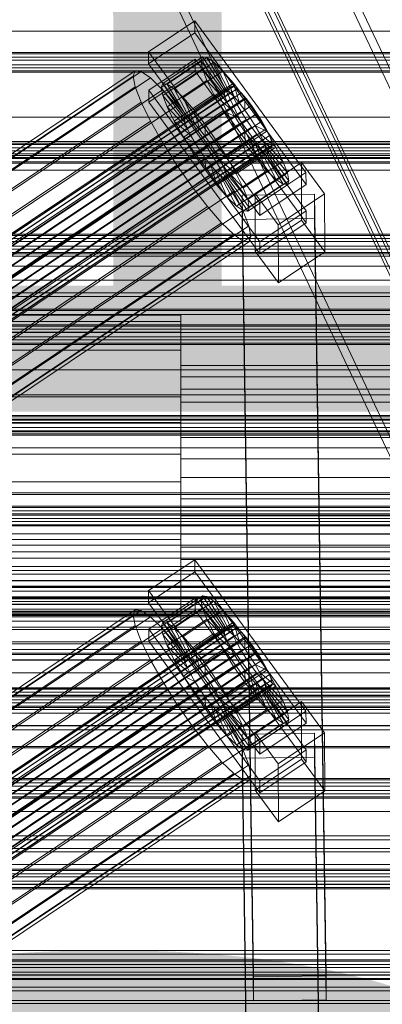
# Model space of a CAD drawing. Header units: millimetres. Extents: x -4738 to 65662, y -68080 to 6847.
# Tile 370 of 656: x 303 to 392, y -32883 to -32639. Entities that reach past the tile are written whole.
import ezdxf

# ---------------------------------------------------------------- set-up
doc = ezdxf.new("R2010")
doc.units = ezdxf.units.MM
for name, color, linetype, lineweight in [('COTAS_P', 1, 'Continuous', 0), ('frontal_C02', 7, 'Continuous', 0), ('frontal_C03', 7, 'Continuous', 0), ('frontal_C03-dry', 7, 'Continuous', 0), ('frontal_tolva', 7, 'Continuous', 0)]:
    doc.layers.add(name, color=color, linetype=linetype, lineweight=lineweight)
doc.dimstyles.new('R19_100', dxfattribs={"dimtxt": 250, "dimasz": 150, "dimexe": 150, "dimexo": 80, "dimgap": 100, "dimtad": 1, "dimtih": 1, "dimtoh": 1, "dimdsep": 46, "dimcen": 0.09, "dimadec": 0, "dimazin": 0, "dimtfac": 1, "dimtdec": 4, "dimtofl": 0, "dimtmove": 0, "dimatfit": 3, "dimfxl": 1, "dimtolj": 1, "dimtzin": 0, "dimarcsym": 0})

# ---------------------------------------------------------------- blocks, each defined once
blk = doc.blocks.new('DIM_R30_49')
at = {"layer": 'COTAS_P'}
for p, q in [((-150, -32300), (550, -32300)), ((550, -32300), (505, -32450)), ((550, -34900), (550, -32300)), ((550, -32300), (595, -32450)), ((550, -34900), (505, -34750)), ((550, -34900), (595, -34750)), ((-150, -34900), (550, -34900))]:
    blk.add_line(p, q, dxfattribs=at)
blk.add_text('2600 P', height=250, rotation=90, dxfattribs=at).set_placement((450, -33600))

msp = doc.modelspace()

# ---------------------------------------------------------------- linework, layer by layer
at = {"layer": 'frontal_C02'}
for p, q in [((299.114, -32450.056), (439.114, -32745.966)), ((439.114, -32750.735), (299.114, -32454.825)), ((420.886, -32753.824), (280.886, -32457.913)), ((420.886, -32758.593), (280.886, -32462.682)), ((299.114, -32494.763), (439.114, -32790.674)), ((439.114, -32795.443), (299.114, -32499.532)), ((420.886, -32798.531), (280.886, -32502.621)), ((420.886, -32803.3), (280.886, -32507.39)), ((334.501, -32646.938), (345.969, -32639.269)), ((345.969, -32639.269), (345.981, -32642.249)), ((345.969, -32639.269), (373.501, -32676.791)), ((345.981, -32642.249), (334.513, -32649.918)), ((373.513, -32679.772), (345.981, -32642.249)), ((334.513, -32649.918), (334.501, -32646.938)), ((362.033, -32684.46), (334.501, -32646.938)), ((338.005, -32654.816), (347.835, -32648.243)), ((347.835, -32648.243), (347.47, -32649.202)), ((348.918, -32648.361), (347.835, -32648.243)), ((347.835, -32648.243), (353.378, -32656.565)), ((334.513, -32649.918), (362.045, -32687.441)), ((334.539, -32656.475), (346.008, -32648.806)), ((337.64, -32655.776), (347.47, -32649.202)), ((339.088, -32654.934), (348.918, -32648.361)), ((340.816, -32656.122), (350.645, -32649.548)), ((346.008, -32648.806), (346.02, -32651.787)), ((346.008, -32648.806), (373.539, -32686.329)), ((347.47, -32649.202), (353.205, -32657.02)), ((347.47, -32649.202), (347.847, -32651.174)), ((350.645, -32649.548), (348.918, -32648.361)), ((348.918, -32648.361), (353.892, -32656.621)), ((352.899, -32651.724), (350.645, -32649.548)), ((350.645, -32649.548), (354.71, -32657.183)), ((146.383, -32776.219), (330.692, -32652.964)), ((146.872, -32774.936), (331.181, -32651.681)), ((148.32, -32775.094), (332.629, -32651.839)), ((331.181, -32651.681), (330.692, -32652.964)), ((330.692, -32652.964), (331.197, -32655.6)), ((332.629, -32651.839), (331.181, -32651.681)), ((334.938, -32653.427), (332.629, -32651.839)), ((346.02, -32651.787), (334.551, -32659.456)), ((338.017, -32657.748), (347.847, -32651.174)), ((343.069, -32658.298), (352.899, -32651.724)), ((373.551, -32689.309), (346.02, -32651.787)), ((347.847, -32651.174), (353.384, -32657.954)), ((347.847, -32651.174), (348.941, -32654.024)), ((355.525, -32654.741), (352.899, -32651.724)), ((352.899, -32651.724), (355.777, -32658.214)), ((141.218, -32798.445), (355.017, -32655.469)), ((141.731, -32798.501), (355.53, -32655.525)), ((146.887, -32778.855), (331.197, -32655.6)), ((150.629, -32776.681), (334.938, -32653.427)), ((331.197, -32655.6), (332.659, -32659.41)), ((337.95, -32656.336), (334.938, -32653.427)), ((337.64, -32655.776), (338.005, -32654.816)), ((343.549, -32663.139), (338.005, -32654.816)), ((338.005, -32654.816), (339.088, -32654.934)), ((344.062, -32663.195), (339.088, -32654.934)), ((339.088, -32654.934), (340.816, -32656.122)), ((339.111, -32660.597), (348.941, -32654.024)), ((345.695, -32661.314), (355.525, -32654.741)), ((348.941, -32654.024), (353.902, -32659.303)), ((348.941, -32654.024), (350.678, -32657.557)), ((355.017, -32655.469), (354.844, -32655.924)), ((355.53, -32655.525), (355.017, -32655.469)), ((358.345, -32658.392), (355.525, -32654.741)), ((355.525, -32654.741), (357.021, -32659.643)), ((356.348, -32656.088), (355.53, -32655.525)), ((141.045, -32798.899), (354.844, -32655.924)), ((141.224, -32799.833), (355.022, -32656.858)), ((142.549, -32799.063), (356.348, -32656.088)), ((143.617, -32800.094), (357.415, -32657.119)), ((153.641, -32779.59), (337.95, -32656.336)), ((334.551, -32659.456), (334.539, -32656.475)), ((362.071, -32693.998), (334.539, -32656.475)), ((343.376, -32663.593), (337.64, -32655.776)), ((338.017, -32657.748), (337.64, -32655.776)), ((341.461, -32660.368), (337.95, -32656.336)), ((343.554, -32664.527), (338.017, -32657.748)), ((339.111, -32660.597), (338.017, -32657.748)), ((344.88, -32663.757), (340.816, -32656.122)), ((340.816, -32656.122), (343.069, -32658.298)), ((340.848, -32664.131), (350.678, -32657.557)), ((353.205, -32657.02), (343.376, -32663.593)), ((353.378, -32656.565), (343.549, -32663.139)), ((353.384, -32657.954), (343.554, -32664.527)), ((353.892, -32656.621), (344.062, -32663.195)), ((354.71, -32657.183), (344.88, -32663.757)), ((350.678, -32657.557), (354.725, -32660.977)), ((350.678, -32657.557), (352.938, -32661.533)), ((353.205, -32657.02), (353.378, -32656.565)), ((353.384, -32657.954), (353.205, -32657.02)), ((353.378, -32656.565), (353.892, -32656.621)), ((353.902, -32659.303), (353.384, -32657.954)), ((353.892, -32656.621), (354.71, -32657.183)), ((354.71, -32657.183), (355.777, -32658.214)), ((354.844, -32655.924), (355.022, -32656.858)), ((355.022, -32656.858), (355.541, -32658.208)), ((357.415, -32657.119), (356.348, -32656.088)), ((358.659, -32658.547), (357.415, -32657.119)), ((141.742, -32801.183), (355.541, -32658.208)), ((142.565, -32802.857), (356.363, -32659.881)), ((144.861, -32801.523), (358.659, -32658.547)), ((359.995, -32660.277), (146.196, -32803.252)), ((148.35, -32782.664), (332.659, -32659.41)), ((157.152, -32783.623), (341.461, -32660.368)), ((332.659, -32659.41), (334.981, -32664.133)), ((334.551, -32659.456), (362.083, -32696.978)), ((345.231, -32665.249), (341.461, -32660.368)), ((345.947, -32664.788), (343.069, -32658.298)), ((343.069, -32658.298), (345.695, -32661.314)), ((353.902, -32659.303), (344.073, -32665.877)), ((355.777, -32658.214), (345.947, -32664.788)), ((357.021, -32659.643), (347.191, -32666.217)), ((358.345, -32658.392), (348.515, -32664.966)), ((354.725, -32660.977), (353.902, -32659.303)), ((355.541, -32658.208), (356.363, -32659.881)), ((355.777, -32658.214), (357.021, -32659.643)), ((356.363, -32659.881), (357.434, -32661.765)), ((357.021, -32659.643), (358.357, -32661.373)), ((358.357, -32661.373), (358.345, -32658.392)), ((361.166, -32662.429), (358.345, -32658.392)), ((359.995, -32660.277), (358.659, -32658.547)), ((361.332, -32662.189), (359.995, -32660.277)), ((143.635, -32804.74), (357.434, -32661.765)), ((147.533, -32805.165), (361.332, -32662.189)), ((344.073, -32665.877), (339.111, -32660.597)), ((340.848, -32664.131), (339.111, -32660.597)), ((343.108, -32668.107), (352.938, -32661.533)), ((354.725, -32660.977), (344.895, -32667.551)), ((347.191, -32666.217), (345.695, -32661.314)), ((345.695, -32661.314), (348.515, -32664.966)), ((355.796, -32662.86), (345.966, -32669.434)), ((348.527, -32667.946), (358.357, -32661.373)), ((351.336, -32669.003), (361.166, -32662.429)), ((352.938, -32661.533), (355.796, -32662.86)), ((352.938, -32661.533), (355.569, -32665.681)), ((355.796, -32662.86), (354.725, -32660.977)), ((357.042, -32664.825), (355.796, -32662.86)), ((357.434, -32661.765), (358.68, -32663.73)), ((358.357, -32661.373), (359.693, -32663.285)), ((361.166, -32662.429), (359.693, -32663.285)), ((363.797, -32666.577), (361.166, -32662.429)), ((362.578, -32664.154), (361.332, -32662.189)), ((144.881, -32806.705), (358.68, -32663.73)), ((148.779, -32807.129), (362.578, -32664.154)), ((150.672, -32787.387), (334.981, -32664.133)), ((345.231, -32665.249), (160.922, -32788.504)), ((334.981, -32664.133), (338.003, -32669.448)), ((344.895, -32667.551), (340.848, -32664.131)), ((343.108, -32668.107), (340.848, -32664.131)), ((343.549, -32663.139), (343.376, -32663.593)), ((343.376, -32663.593), (343.554, -32664.527)), ((344.062, -32663.195), (343.549, -32663.139)), ((343.554, -32664.527), (344.073, -32665.877)), ((344.88, -32663.757), (344.062, -32663.195)), ((345.947, -32664.788), (344.88, -32663.757)), ((349.002, -32670.646), (345.231, -32665.249)), ((347.191, -32666.217), (345.947, -32664.788)), ((357.042, -32664.825), (347.212, -32671.399)), ((348.515, -32664.966), (348.527, -32667.946)), ((348.515, -32664.966), (351.336, -32669.003)), ((359.693, -32663.285), (349.863, -32669.858)), ((360.939, -32665.25), (351.109, -32671.823)), ((355.569, -32665.681), (357.042, -32664.825)), ((358.378, -32666.738), (357.042, -32664.825)), ((358.68, -32663.73), (360.017, -32665.642)), ((359.693, -32663.285), (360.939, -32665.25)), ((363.797, -32666.577), (360.939, -32665.25)), ((360.939, -32665.25), (362.01, -32667.133)), ((363.648, -32666.037), (362.578, -32664.154)), ((146.218, -32808.617), (360.017, -32665.642)), ((147.554, -32810.347), (361.352, -32667.371)), ((149.85, -32809.013), (363.648, -32666.037)), ((150.672, -32810.686), (364.471, -32667.711)), ((344.073, -32665.877), (344.895, -32667.551)), ((344.895, -32667.551), (345.966, -32669.434)), ((345.739, -32672.254), (355.569, -32665.681)), ((348.527, -32667.946), (347.191, -32666.217)), ((358.378, -32666.738), (348.548, -32673.311)), ((362.01, -32667.133), (352.18, -32673.707)), ((353.967, -32673.151), (363.797, -32666.577)), ((355.569, -32665.681), (358.39, -32669.718)), ((358.39, -32669.718), (358.378, -32666.738)), ((359.714, -32668.467), (358.378, -32666.738)), ((360.017, -32665.642), (361.352, -32667.371)), ((361.352, -32667.371), (362.596, -32668.8)), ((366.057, -32670.553), (362.01, -32667.133)), ((362.01, -32667.133), (362.833, -32668.807)), ((364.471, -32667.711), (363.648, -32666.037)), ((366.057, -32670.553), (363.797, -32666.577)), ((364.989, -32669.061), (364.471, -32667.711)), ((148.798, -32811.776), (362.596, -32668.8)), ((149.865, -32812.806), (363.664, -32669.831)), ((151.191, -32812.036), (364.989, -32669.061)), ((151.369, -32812.97), (365.168, -32669.995)), ((153.694, -32792.703), (338.003, -32669.448)), ((338.003, -32669.448), (341.52, -32674.993)), ((345.966, -32669.434), (343.108, -32668.107)), ((345.739, -32672.254), (343.108, -32668.107)), ((345.966, -32669.434), (347.212, -32671.399)), ((349.863, -32669.858), (348.527, -32667.946)), ((348.56, -32676.292), (358.39, -32669.718)), ((349.863, -32669.858), (351.336, -32669.003)), ((351.109, -32671.823), (349.863, -32669.858)), ((359.714, -32668.467), (349.884, -32675.041)), ((360.958, -32669.896), (351.128, -32676.469)), ((351.336, -32669.003), (353.967, -32673.151)), ((362.833, -32668.807), (353.003, -32675.38)), ((363.351, -32670.157), (353.521, -32676.73)), ((358.39, -32669.718), (361.21, -32673.369)), ((361.21, -32673.369), (359.714, -32668.467)), ((360.958, -32669.896), (359.714, -32668.467)), ((363.836, -32676.386), (360.958, -32669.896)), ((362.025, -32670.927), (360.958, -32669.896)), ((362.596, -32668.8), (363.664, -32669.831)), ((367.794, -32674.086), (362.833, -32668.807)), ((362.833, -32668.807), (363.351, -32670.157)), ((368.888, -32676.936), (363.351, -32670.157)), ((363.351, -32670.157), (363.53, -32671.091)), ((363.664, -32669.831), (364.482, -32670.394)), ((365.168, -32669.995), (364.989, -32669.061)), ((364.995, -32670.449), (365.168, -32669.995)), ((150.683, -32813.369), (364.482, -32670.394)), ((151.196, -32813.425), (364.995, -32670.449)), ((164.693, -32793.901), (349.002, -32670.646)), ((347.212, -32671.399), (345.739, -32672.254)), ((348.56, -32676.292), (345.739, -32672.254)), ((347.212, -32671.399), (348.548, -32673.311)), ((352.519, -32676.191), (349.002, -32670.646)), ((352.18, -32673.707), (351.109, -32671.823)), ((351.109, -32671.823), (353.967, -32673.151)), ((362.025, -32670.927), (352.196, -32677.5)), ((362.843, -32671.489), (353.014, -32678.063)), ((363.357, -32671.545), (353.527, -32678.119)), ((363.53, -32671.091), (353.7, -32677.664)), ((356.228, -32677.127), (366.057, -32670.553)), ((366.09, -32678.562), (362.025, -32670.927)), ((362.843, -32671.489), (362.025, -32670.927)), ((367.817, -32679.749), (362.843, -32671.489)), ((363.357, -32671.545), (362.843, -32671.489)), ((363.53, -32671.091), (363.357, -32671.545)), ((368.9, -32679.867), (363.357, -32671.545)), ((369.265, -32678.908), (363.53, -32671.091)), ((364.482, -32670.394), (364.995, -32670.449)), ((367.794, -32674.086), (366.057, -32670.553)), ((157.211, -32798.248), (341.52, -32674.993)), ((341.52, -32674.993), (345.291, -32680.39)), ((348.548, -32673.311), (348.56, -32676.292)), ((348.548, -32673.311), (349.884, -32675.041)), ((349.884, -32675.041), (351.38, -32679.943)), ((349.884, -32675.041), (351.128, -32676.469)), ((351.38, -32679.943), (361.21, -32673.369)), ((353.003, -32675.38), (352.18, -32673.707)), ((352.18, -32673.707), (356.228, -32677.127)), ((353.967, -32673.151), (356.228, -32677.127)), ((357.964, -32680.66), (367.794, -32674.086)), ((360.882, -32682.003), (372.35, -32674.334)), ((361.21, -32673.369), (363.836, -32676.386)), ((368.888, -32676.936), (367.794, -32674.086)), ((372.35, -32674.334), (372.408, -32688.64)), ((372.35, -32674.334), (378.086, -32682.151)), ((168.21, -32799.446), (352.519, -32676.191)), ((351.38, -32679.943), (348.56, -32676.292)), ((351.128, -32676.469), (354.006, -32682.959)), ((351.128, -32676.469), (352.196, -32677.5)), ((352.196, -32677.5), (356.26, -32685.135)), ((352.196, -32677.5), (353.014, -32678.063)), ((355.541, -32681.507), (352.519, -32676.191)), ((353.521, -32676.73), (353.003, -32675.38)), ((353.003, -32675.38), (357.964, -32680.66)), ((353.7, -32677.664), (353.521, -32676.73)), ((353.521, -32676.73), (359.058, -32683.509)), ((354.006, -32682.959), (363.836, -32676.386)), ((356.228, -32677.127), (357.964, -32680.66)), ((359.058, -32683.509), (368.888, -32676.936)), ((373.501, -32676.791), (362.033, -32684.46)), ((363.836, -32676.386), (366.09, -32678.562)), ((369.265, -32678.908), (368.888, -32676.936)), ((373.513, -32679.772), (373.501, -32676.791)), ((354.006, -32682.959), (351.38, -32679.943)), ((353.014, -32678.063), (357.987, -32686.323)), ((353.014, -32678.063), (353.527, -32678.119)), ((353.527, -32678.119), (353.7, -32677.664)), ((353.527, -32678.119), (359.07, -32686.441)), ((353.7, -32677.664), (359.436, -32685.481)), ((356.26, -32685.135), (366.09, -32678.562)), ((357.987, -32686.323), (367.817, -32679.749)), ((359.07, -32686.441), (368.9, -32679.867)), ((359.436, -32685.481), (369.265, -32678.908)), ((362.045, -32687.441), (373.513, -32679.772)), ((366.09, -32678.562), (367.817, -32679.749)), ((367.817, -32679.749), (368.9, -32679.867)), ((368.9, -32679.867), (369.265, -32678.908)), ((160.982, -32803.645), (345.291, -32680.39)), ((171.232, -32804.761), (355.541, -32681.507)), ((345.291, -32680.39), (349.061, -32685.271)), ((357.863, -32686.23), (355.541, -32681.507)), ((357.646, -32682.462), (375.644, -32682.219)), ((357.964, -32680.66), (359.058, -32683.509)), ((360.939, -32696.309), (360.882, -32682.003)), ((366.618, -32689.82), (360.882, -32682.003)), ((378.086, -32682.151), (366.618, -32689.82)), ((375.644, -32682.219), (375.644, -32688.18)), ((375.644, -32682.219), (378.512, -32875.624)), ((378.143, -32696.457), (378.086, -32682.151)), ((356.26, -32685.135), (354.006, -32682.959)), ((357.646, -32688.424), (357.646, -32682.462)), ((360.514, -32875.867), (357.646, -32682.462)), ((359.058, -32683.509), (359.436, -32685.481)), ((362.033, -32684.46), (362.045, -32687.441)), ((164.752, -32808.526), (349.061, -32685.271)), ((173.554, -32809.485), (357.863, -32686.23)), ((349.061, -32685.271), (352.572, -32689.304)), ((357.987, -32686.323), (356.26, -32685.135)), ((359.326, -32690.039), (357.863, -32686.23)), ((359.07, -32686.441), (357.987, -32686.323)), ((359.436, -32685.481), (359.07, -32686.441)), ((373.539, -32686.329), (362.071, -32693.998)), ((373.551, -32689.309), (373.539, -32686.329)), ((168.263, -32812.558), (352.572, -32689.304)), ((352.572, -32689.304), (355.584, -32692.213)), ((375.644, -32688.18), (357.646, -32688.424)), ((360.514, -32881.829), (357.646, -32688.424)), ((372.408, -32688.64), (360.939, -32696.309)), ((362.083, -32696.978), (373.551, -32689.309)), ((378.143, -32696.457), (372.408, -32688.64)), ((378.512, -32881.585), (375.644, -32688.18)), ((175.016, -32813.294), (359.326, -32690.039)), ((359.83, -32692.675), (359.326, -32690.039)), ((366.618, -32689.82), (366.675, -32704.126)), ((171.275, -32815.468), (355.584, -32692.213)), ((173.584, -32817.055), (357.893, -32693.801)), ((175.032, -32817.213), (359.341, -32693.958)), ((175.521, -32815.93), (359.83, -32692.675)), ((355.584, -32692.213), (357.893, -32693.801)), ((357.893, -32693.801), (359.341, -32693.958)), ((359.341, -32693.958), (359.83, -32692.675)), ((362.071, -32693.998), (362.083, -32696.978)), ((360.939, -32696.309), (366.675, -32704.126)), ((366.675, -32704.126), (378.143, -32696.457)), ((342.5, -32712.154), (-342.5, -32712.154)), ((342.5, -32713.727), (-342.5, -32713.727)), ((342.5, -32713.727), (342.5, -32712.154)), ((342.5, -32712.154), (342.5, -32716.343)), ((342.5, -32720.822), (342.5, -32713.727)), ((342.5, -32716.343), (-342.5, -32716.343)), ((342.5, -32716.343), (342.5, -32725.655)), ((342.5, -32720.822), (-342.5, -32720.822)), ((342.5, -32732.36), (342.5, -32720.822)), ((342.5, -32725.655), (-342.5, -32725.655)), ((342.5, -32727.414), (342.5, -32724.603)), ((342.5, -32724.603), (342.5, -32725.659)), ((450.5, -32724.603), (342.5, -32724.603)), ((342.5, -32725.655), (342.5, -32738.674)), ((342.5, -32725.659), (342.5, -32730.42)), ((450.5, -32725.659), (342.5, -32725.659)), ((342.5, -32733.663), (342.5, -32727.414)), ((450.5, -32727.414), (342.5, -32727.414)), ((342.5, -32730.42), (342.5, -32738.163)), ((450.5, -32730.42), (342.5, -32730.42)), ((342.5, -32732.36), (-342.5, -32732.36)), ((342.5, -32746.583), (342.5, -32732.36)), ((342.5, -32742.4), (342.5, -32733.663)), ((450.5, -32733.663), (342.5, -32733.663)), ((342.5, -32738.163), (342.5, -32747.707)), ((450.5, -32738.163), (342.5, -32738.163)), ((-342.5, -32738.674), (342.5, -32738.674)), ((342.5, -32738.674), (342.5, -32753.417)), ((342.5, -32752.293), (342.5, -32742.4)), ((342.5, -32742.4), (450.5, -32742.4)), ((342.5, -32746.583), (-342.5, -32746.583)), ((342.5, -32761.326), (342.5, -32746.583)), ((342.5, -32747.707), (342.5, -32757.6)), ((450.5, -32747.707), (342.5, -32747.707)), ((342.5, -32761.837), (342.5, -32752.293)), ((450.5, -32752.293), (342.5, -32752.293)), ((342.5, -32753.417), (-342.5, -32753.417)), ((342.5, -32753.417), (342.5, -32767.64)), ((342.5, -32757.6), (342.5, -32766.337)), ((450.5, -32757.6), (342.5, -32757.6)), ((342.5, -32761.326), (-342.5, -32761.326)), ((342.5, -32774.345), (342.5, -32761.326)), ((342.5, -32769.58), (342.5, -32761.837)), ((450.5, -32761.837), (342.5, -32761.837)), ((342.5, -32767.64), (-342.5, -32767.64)), ((342.5, -32766.337), (342.5, -32772.586)), ((450.5, -32766.337), (342.5, -32766.337)), ((342.5, -32767.64), (342.5, -32779.178)), ((342.5, -32774.341), (342.5, -32769.58)), ((450.5, -32769.58), (342.5, -32769.58)), ((342.5, -32772.586), (342.5, -32775.397)), ((450.5, -32772.586), (342.5, -32772.586)), ((342.5, -32774.345), (-342.5, -32774.345)), ((334.501, -32780.328), (345.969, -32772.659)), ((342.5, -32775.397), (342.5, -32774.341)), ((450.5, -32774.341), (342.5, -32774.341)), ((342.5, -32783.657), (342.5, -32774.345)), ((345.969, -32772.659), (345.981, -32775.64)), ((345.969, -32772.659), (373.501, -32810.181)), ((345.981, -32775.64), (334.513, -32783.309)), ((450.5, -32775.397), (342.5, -32775.397)), ((373.513, -32813.162), (345.981, -32775.64)), ((342.5, -32779.178), (-342.5, -32779.178)), ((342.5, -32779.178), (342.5, -32786.273)), ((334.513, -32783.309), (334.501, -32780.328)), ((362.033, -32817.851), (334.501, -32780.328)), ((334.539, -32789.866), (346.008, -32782.197)), ((338.005, -32788.207), (347.835, -32781.633)), ((339.088, -32788.325), (348.918, -32781.751)), ((346.008, -32782.197), (346.02, -32785.177)), ((346.008, -32782.197), (373.539, -32819.719)), ((347.835, -32781.633), (347.47, -32782.593)), ((348.918, -32781.751), (347.835, -32781.633)), ((347.835, -32781.633), (353.378, -32789.955)), ((350.645, -32782.939), (348.918, -32781.751)), ((348.918, -32781.751), (353.892, -32790.011)), ((342.5, -32783.657), (-342.5, -32783.657)), ((334.513, -32783.309), (362.045, -32820.831)), ((337.64, -32789.166), (347.47, -32782.593)), ((338.017, -32791.138), (347.847, -32784.565)), ((340.816, -32789.512), (350.645, -32782.939)), ((342.5, -32787.846), (342.5, -32783.657)), ((347.47, -32782.593), (353.205, -32790.41)), ((347.47, -32782.593), (347.847, -32784.565)), ((347.847, -32784.565), (353.384, -32791.344)), ((347.847, -32784.565), (348.941, -32787.414)), ((352.899, -32785.115), (350.645, -32782.939)), ((350.645, -32782.939), (354.71, -32790.574)), ((342.5, -32786.273), (-342.5, -32786.273)), ((146.383, -32909.609), (330.692, -32786.355)), ((146.872, -32908.326), (331.181, -32785.072)), ((148.32, -32908.484), (332.629, -32785.229)), ((150.629, -32910.072), (334.938, -32786.817)), ((331.181, -32785.072), (330.692, -32786.355)), ((330.692, -32786.355), (331.197, -32788.99)), ((332.629, -32785.229), (331.181, -32785.072)), ((334.938, -32786.817), (332.629, -32785.229)), ((346.02, -32785.177), (334.551, -32792.846)), ((337.95, -32789.726), (334.938, -32786.817)), ((342.5, -32786.273), (342.5, -32787.846)), ((343.069, -32791.688), (352.899, -32785.115)), ((373.551, -32822.7), (346.02, -32785.177)), ((355.525, -32788.131), (352.899, -32785.115)), ((352.899, -32785.115), (355.777, -32791.605)), ((342.5, -32787.846), (-342.5, -32787.846)), ((141.045, -32932.29), (354.844, -32789.314)), ((141.218, -32931.835), (355.017, -32788.86)), ((141.731, -32931.891), (355.53, -32788.916)), ((142.549, -32932.453), (356.348, -32789.478)), ((146.887, -32912.245), (331.197, -32788.99)), ((331.197, -32788.99), (332.659, -32792.8)), ((337.64, -32789.166), (338.005, -32788.207)), ((343.376, -32796.984), (337.64, -32789.166)), ((338.017, -32791.138), (337.64, -32789.166)), ((343.549, -32796.529), (338.005, -32788.207)), ((338.005, -32788.207), (339.088, -32788.325)), ((344.062, -32796.585), (339.088, -32788.325)), ((339.088, -32788.325), (340.816, -32789.512)), ((339.111, -32793.988), (348.941, -32787.414)), ((344.88, -32797.147), (340.816, -32789.512)), ((340.816, -32789.512), (343.069, -32791.688)), ((345.695, -32794.705), (355.525, -32788.131)), ((348.941, -32787.414), (353.902, -32792.694)), ((348.941, -32787.414), (350.678, -32790.947)), ((355.017, -32788.86), (354.844, -32789.314)), ((354.844, -32789.314), (355.022, -32790.248)), ((355.53, -32788.916), (355.017, -32788.86)), ((358.345, -32791.782), (355.525, -32788.131)), ((355.525, -32788.131), (357.021, -32793.033)), ((356.348, -32789.478), (355.53, -32788.916)), ((357.415, -32790.509), (356.348, -32789.478)), ((141.224, -32933.224), (355.022, -32790.248)), ((141.742, -32934.573), (355.541, -32791.598)), ((143.617, -32933.484), (357.415, -32790.509)), ((144.861, -32934.913), (358.659, -32791.938)), ((153.641, -32912.981), (337.95, -32789.726)), ((334.551, -32792.846), (334.539, -32789.866)), ((362.071, -32827.388), (334.539, -32789.866)), ((341.461, -32793.759), (337.95, -32789.726)), ((343.554, -32797.918), (338.017, -32791.138)), ((339.111, -32793.988), (338.017, -32791.138)), ((340.848, -32797.521), (350.678, -32790.947)), ((345.947, -32798.178), (343.069, -32791.688)), ((343.069, -32791.688), (345.695, -32794.705)), ((353.205, -32790.41), (343.376, -32796.984)), ((353.378, -32789.955), (343.549, -32796.529)), ((353.384, -32791.344), (343.554, -32797.918)), ((353.892, -32790.011), (344.062, -32796.585)), ((354.71, -32790.574), (344.88, -32797.147)), ((355.777, -32791.605), (345.947, -32798.178)), ((358.345, -32791.782), (348.515, -32798.356)), ((350.678, -32790.947), (354.725, -32794.367)), ((350.678, -32790.947), (352.938, -32794.923)), ((353.205, -32790.41), (353.378, -32789.955)), ((353.384, -32791.344), (353.205, -32790.41)), ((353.378, -32789.955), (353.892, -32790.011)), ((353.902, -32792.694), (353.384, -32791.344)), ((353.892, -32790.011), (354.71, -32790.574)), ((354.71, -32790.574), (355.777, -32791.605)), ((355.022, -32790.248), (355.541, -32791.598)), ((355.541, -32791.598), (356.363, -32793.272)), ((355.777, -32791.605), (357.021, -32793.033)), ((358.659, -32791.938), (357.415, -32790.509)), ((358.357, -32794.763), (358.345, -32791.782)), ((361.166, -32795.82), (358.345, -32791.782)), ((359.995, -32793.667), (358.659, -32791.938)), ((142.565, -32936.247), (356.363, -32793.272)), ((359.995, -32793.667), (146.196, -32936.643)), ((148.35, -32916.055), (332.659, -32792.8)), ((157.152, -32917.013), (341.461, -32793.759)), ((332.659, -32792.8), (334.981, -32797.523)), ((334.551, -32792.846), (362.083, -32830.369)), ((344.073, -32799.267), (339.111, -32793.988)), ((340.848, -32797.521), (339.111, -32793.988)), ((345.231, -32798.64), (341.461, -32793.759)), ((353.902, -32792.694), (344.073, -32799.267)), ((354.725, -32794.367), (344.895, -32800.941)), ((357.021, -32793.033), (347.191, -32799.607)), ((354.725, -32794.367), (353.902, -32792.694)), ((355.796, -32796.251), (354.725, -32794.367)), ((356.363, -32793.272), (357.434, -32795.155)), ((357.021, -32793.033), (358.357, -32794.763)), ((361.332, -32795.58), (359.995, -32793.667)), ((143.635, -32938.13), (357.434, -32795.155)), ((147.533, -32938.555), (361.332, -32795.58)), ((343.108, -32801.497), (352.938, -32794.923)), ((343.549, -32796.529), (343.376, -32796.984)), ((344.062, -32796.585), (343.549, -32796.529)), ((344.88, -32797.147), (344.062, -32796.585)), ((347.191, -32799.607), (345.695, -32794.705)), ((345.695, -32794.705), (348.515, -32798.356)), ((355.796, -32796.251), (345.966, -32802.824)), ((348.527, -32801.337), (358.357, -32794.763)), ((359.693, -32796.675), (349.863, -32803.249)), ((351.336, -32802.393), (361.166, -32795.82)), ((352.938, -32794.923), (355.796, -32796.251)), ((352.938, -32794.923), (355.569, -32799.071)), ((357.042, -32798.216), (355.796, -32796.251)), ((357.434, -32795.155), (358.68, -32797.12)), ((358.357, -32794.763), (359.693, -32796.675)), ((361.166, -32795.82), (359.693, -32796.675)), ((359.693, -32796.675), (360.939, -32798.64)), ((363.797, -32799.967), (361.166, -32795.82)), ((362.578, -32797.544), (361.332, -32795.58)), ((144.881, -32940.095), (358.68, -32797.12)), ((146.218, -32942.008), (360.017, -32799.032)), ((148.779, -32940.52), (362.578, -32797.544)), ((150.672, -32920.778), (334.981, -32797.523)), ((345.231, -32798.64), (160.922, -32921.894)), ((334.981, -32797.523), (338.003, -32802.839)), ((344.895, -32800.941), (340.848, -32797.521)), ((343.108, -32801.497), (340.848, -32797.521)), ((343.376, -32796.984), (343.554, -32797.918)), ((343.554, -32797.918), (344.073, -32799.267)), ((344.073, -32799.267), (344.895, -32800.941)), ((345.947, -32798.178), (344.88, -32797.147)), ((349.002, -32804.037), (345.231, -32798.64)), ((345.739, -32805.645), (355.569, -32799.071)), ((347.191, -32799.607), (345.947, -32798.178)), ((357.042, -32798.216), (347.212, -32804.789)), ((348.515, -32798.356), (348.527, -32801.337)), ((348.515, -32798.356), (351.336, -32802.393)), ((360.939, -32798.64), (351.109, -32805.214)), ((355.569, -32799.071), (357.042, -32798.216)), ((355.569, -32799.071), (358.39, -32803.108)), ((358.378, -32800.128), (357.042, -32798.216)), ((358.68, -32797.12), (360.017, -32799.032)), ((360.017, -32799.032), (361.352, -32800.762)), ((363.797, -32799.967), (360.939, -32798.64)), ((360.939, -32798.64), (362.01, -32800.523)), ((363.648, -32799.428), (362.578, -32797.544)), ((147.554, -32943.737), (361.352, -32800.762)), ((149.85, -32942.403), (363.648, -32799.428)), ((150.672, -32944.077), (364.471, -32801.101)), ((345.966, -32802.824), (343.108, -32801.497)), ((345.739, -32805.645), (343.108, -32801.497)), ((344.895, -32800.941), (345.966, -32802.824)), ((348.527, -32801.337), (347.191, -32799.607)), ((349.863, -32803.249), (348.527, -32801.337)), ((358.378, -32800.128), (348.548, -32806.701)), ((362.01, -32800.523), (352.18, -32807.097)), ((353.967, -32806.541), (363.797, -32799.967)), ((358.39, -32803.108), (358.378, -32800.128)), ((359.714, -32801.857), (358.378, -32800.128)), ((361.352, -32800.762), (362.596, -32802.191)), ((366.057, -32803.943), (362.01, -32800.523)), ((362.01, -32800.523), (362.833, -32802.197)), ((364.471, -32801.101), (363.648, -32799.428)), ((366.057, -32803.943), (363.797, -32799.967)), ((364.989, -32802.451), (364.471, -32801.101)), ((148.798, -32945.166), (362.596, -32802.191)), ((149.865, -32946.197), (363.664, -32803.221)), ((150.683, -32946.759), (364.482, -32803.784)), ((151.191, -32945.427), (364.989, -32802.451)), ((151.196, -32946.815), (364.995, -32803.84)), ((151.369, -32946.361), (365.168, -32803.385)), ((153.694, -32926.093), (338.003, -32802.839)), ((164.693, -32927.291), (349.002, -32804.037)), ((338.003, -32802.839), (341.52, -32808.384)), ((345.966, -32802.824), (347.212, -32804.789)), ((348.56, -32809.682), (358.39, -32803.108)), ((352.519, -32809.582), (349.002, -32804.037)), ((349.863, -32803.249), (351.336, -32802.393)), ((351.109, -32805.214), (349.863, -32803.249)), ((359.714, -32801.857), (349.884, -32808.431)), ((360.958, -32803.286), (351.128, -32809.86)), ((351.336, -32802.393), (353.967, -32806.541)), ((362.833, -32802.197), (353.003, -32808.771)), ((363.351, -32803.547), (353.521, -32810.12)), ((356.228, -32810.517), (366.057, -32803.943)), ((358.39, -32803.108), (361.21, -32806.76)), ((361.21, -32806.76), (359.714, -32801.857)), ((360.958, -32803.286), (359.714, -32801.857)), ((363.836, -32809.776), (360.958, -32803.286)), ((362.025, -32804.317), (360.958, -32803.286)), ((362.596, -32802.191), (363.664, -32803.221)), ((367.794, -32807.477), (362.833, -32802.197)), ((362.833, -32802.197), (363.351, -32803.547)), ((368.888, -32810.326), (363.351, -32803.547)), ((363.351, -32803.547), (363.53, -32804.481)), ((363.664, -32803.221), (364.482, -32803.784)), ((364.482, -32803.784), (364.995, -32803.84)), ((365.168, -32803.385), (364.989, -32802.451)), ((364.995, -32803.84), (365.168, -32803.385)), ((367.794, -32807.477), (366.057, -32803.943)), ((347.212, -32804.789), (345.739, -32805.645)), ((348.56, -32809.682), (345.739, -32805.645)), ((347.212, -32804.789), (348.548, -32806.701)), ((348.548, -32806.701), (348.56, -32809.682)), ((348.548, -32806.701), (349.884, -32808.431)), ((352.18, -32807.097), (351.109, -32805.214)), ((351.109, -32805.214), (353.967, -32806.541)), ((362.025, -32804.317), (352.196, -32810.891)), ((362.843, -32804.88), (353.014, -32811.453)), ((363.357, -32804.935), (353.527, -32811.509)), ((363.53, -32804.481), (353.7, -32811.054)), ((353.967, -32806.541), (356.228, -32810.517)), ((366.09, -32811.952), (362.025, -32804.317)), ((362.843, -32804.88), (362.025, -32804.317)), ((367.817, -32813.14), (362.843, -32804.88)), ((363.357, -32804.935), (362.843, -32804.88)), ((363.53, -32804.481), (363.357, -32804.935)), ((368.9, -32813.258), (363.357, -32804.935)), ((369.265, -32812.298), (363.53, -32804.481)), ((157.211, -32931.638), (341.52, -32808.384)), ((341.52, -32808.384), (345.291, -32813.781)), ((349.884, -32808.431), (351.38, -32813.333)), ((349.884, -32808.431), (351.128, -32809.86)), ((351.38, -32813.333), (361.21, -32806.76)), ((353.003, -32808.771), (352.18, -32807.097)), ((352.18, -32807.097), (356.228, -32810.517)), ((353.521, -32810.12), (353.003, -32808.771)), ((353.003, -32808.771), (357.964, -32814.05)), ((357.964, -32814.05), (367.794, -32807.477)), ((360.882, -32815.393), (372.35, -32807.724)), ((361.21, -32806.76), (363.836, -32809.776)), ((368.888, -32810.326), (367.794, -32807.477)), ((372.35, -32807.724), (372.408, -32822.03)), ((372.35, -32807.724), (378.086, -32815.541)), ((168.21, -32932.836), (352.519, -32809.582)), ((351.38, -32813.333), (348.56, -32809.682)), ((351.128, -32809.86), (354.006, -32816.35)), ((351.128, -32809.86), (352.196, -32810.891)), ((352.196, -32810.891), (356.26, -32818.526)), ((352.196, -32810.891), (353.014, -32811.453)), ((355.541, -32814.897), (352.519, -32809.582)), ((353.014, -32811.453), (357.987, -32819.713)), ((353.014, -32811.453), (353.527, -32811.509)), ((353.7, -32811.054), (353.521, -32810.12)), ((353.521, -32810.12), (359.058, -32816.9)), ((353.527, -32811.509), (353.7, -32811.054)), ((353.527, -32811.509), (359.07, -32819.831)), ((353.7, -32811.054), (359.436, -32818.872)), ((354.006, -32816.35), (363.836, -32809.776)), ((356.228, -32810.517), (357.964, -32814.05)), ((359.058, -32816.9), (368.888, -32810.326)), ((373.501, -32810.181), (362.033, -32817.851)), ((363.836, -32809.776), (366.09, -32811.952)), ((369.265, -32812.298), (368.888, -32810.326)), ((373.513, -32813.162), (373.501, -32810.181)), ((160.982, -32937.035), (345.291, -32813.781)), ((345.291, -32813.781), (349.061, -32818.662)), ((354.006, -32816.35), (351.38, -32813.333)), ((356.26, -32818.526), (366.09, -32811.952)), ((357.987, -32819.713), (367.817, -32813.14)), ((359.07, -32819.831), (368.9, -32813.258)), ((359.436, -32818.872), (369.265, -32812.298)), ((362.045, -32820.831), (373.513, -32813.162)), ((366.09, -32811.952), (367.817, -32813.14)), ((367.817, -32813.14), (368.9, -32813.258)), ((368.9, -32813.258), (369.265, -32812.298)), ((171.232, -32938.152), (355.541, -32814.897)), ((356.26, -32818.526), (354.006, -32816.35)), ((357.863, -32819.62), (355.541, -32814.897)), ((357.646, -32815.853), (375.644, -32815.609)), ((357.646, -32821.814), (357.646, -32815.853)), ((360.514, -33009.258), (357.646, -32815.853)), ((357.964, -32814.05), (359.058, -32816.9)), ((360.939, -32829.7), (360.882, -32815.393)), ((366.618, -32823.21), (360.882, -32815.393)), ((378.086, -32815.541), (366.618, -32823.21)), ((375.644, -32815.609), (375.644, -32821.571)), ((375.644, -32815.609), (378.512, -33009.014)), ((378.143, -32829.848), (378.086, -32815.541)), ((164.752, -32941.916), (349.061, -32818.662)), ((349.061, -32818.662), (352.572, -32822.694)), ((357.987, -32819.713), (356.26, -32818.526)), ((359.058, -32816.9), (359.436, -32818.872)), ((359.436, -32818.872), (359.07, -32819.831)), ((362.033, -32817.851), (362.045, -32820.831)), ((173.554, -32942.875), (357.863, -32819.62)), ((359.326, -32823.43), (357.863, -32819.62)), ((359.07, -32819.831), (357.987, -32819.713)), ((373.539, -32819.719), (362.071, -32827.388)), ((373.551, -32822.7), (373.539, -32819.719)), ((168.263, -32945.949), (352.572, -32822.694)), ((175.016, -32946.684), (359.326, -32823.43)), ((352.572, -32822.694), (355.584, -32825.603)), ((375.644, -32821.571), (357.646, -32821.814)), ((360.514, -33015.219), (357.646, -32821.814)), ((359.83, -32826.066), (359.326, -32823.43)), ((372.408, -32822.03), (360.939, -32829.7)), ((362.083, -32830.369), (373.551, -32822.7)), ((366.618, -32823.21), (366.675, -32837.517)), ((378.143, -32829.848), (372.408, -32822.03)), ((378.512, -33014.976), (375.644, -32821.571)), ((171.275, -32948.858), (355.584, -32825.603)), ((175.521, -32949.32), (359.83, -32826.066)), ((355.584, -32825.603), (357.893, -32827.191)), ((359.341, -32827.349), (359.83, -32826.066)), ((173.584, -32950.445), (357.893, -32827.191)), ((175.032, -32950.603), (359.341, -32827.349)), ((357.893, -32827.191), (359.341, -32827.349)), ((362.071, -32827.388), (362.083, -32830.369)), ((360.939, -32829.7), (366.675, -32837.517)), ((366.675, -32837.517), (378.143, -32829.848)), ((-425, -32870.271), (425, -32870.271)), ((378.512, -32875.624), (360.514, -32875.867)), ((360.514, -32875.867), (360.514, -32881.829)), ((378.512, -32881.585), (378.512, -32875.624)), ((425, -32881.725), (-425, -32881.725)), ((360.514, -32881.829), (378.512, -32881.585))]:
    msp.add_line(p, q, dxfattribs=at)
at = {"layer": 'frontal_C03'}
for p, q in [((1250, -32647.152), (-1250, -32647.152)), ((1250, -32647.469), (-1250, -32647.469)), ((1250, -32648.263), (-1250, -32648.263)), ((-1250, -32649.027), (1250, -32649.027)), ((1250, -32650.15), (-1250, -32650.15)), ((1250, -32650.914), (-1250, -32650.914)), ((1250, -32651.708), (-1250, -32651.708)), ((1250, -32652.024), (-1250, -32652.024)), ((1250, -32669.61), (-1250, -32669.61)), ((1250, -32669.926), (-1250, -32669.926)), ((1250, -32670.72), (-1250, -32670.72)), ((-1250, -32671.484), (1250, -32671.484)), ((1250, -32672.607), (-1250, -32672.607)), ((1250, -32673.371), (-1250, -32673.371)), ((1250, -32674.165), (-1250, -32674.165)), ((1250, -32674.482), (-1250, -32674.482)), ((1250, -32692.067), (-1250, -32692.067)), ((1250, -32692.384), (-1250, -32692.384)), ((1250, -32693.178), (-1250, -32693.178)), ((-1250, -32693.942), (1250, -32693.942)), ((1250, -32695.065), (-1250, -32695.065)), ((1250, -32695.829), (-1250, -32695.829)), ((1250, -32696.623), (-1250, -32696.623)), ((1250, -32696.94), (-1250, -32696.94)), ((1250, -32714.525), (-1250, -32714.525)), ((1250, -32714.842), (-1250, -32714.842)), ((1250, -32715.636), (-1250, -32715.636)), ((-1250, -32716.4), (1250, -32716.4)), ((1250, -32717.523), (-1250, -32717.523)), ((1250, -32718.287), (-1250, -32718.287)), ((1250, -32719.081), (-1250, -32719.081)), ((1250, -32719.397), (-1250, -32719.397)), ((1250, -32736.983), (-1250, -32736.983)), ((1250, -32737.299), (-1250, -32737.299)), ((1250, -32738.093), (-1250, -32738.093)), ((-1250, -32738.857), (1250, -32738.857)), ((1250, -32739.98), (-1250, -32739.98)), ((1250, -32740.744), (-1250, -32740.744)), ((1250, -32741.538), (-1250, -32741.538)), ((1250, -32741.855), (-1250, -32741.855)), ((1250, -32756.118), (-1250, -32756.118)), ((1250, -32756.494), (-1250, -32756.494)), ((1250, -32759.44), (-1250, -32759.44)), ((1250, -32759.757), (-1250, -32759.757)), ((1250, -32760.551), (-1250, -32760.551)), ((-1250, -32761.315), (1250, -32761.315)), ((1250, -32761.618), (-1250, -32761.618)), ((1250, -32762.438), (-1250, -32762.438)), ((1250, -32763.202), (-1250, -32763.202)), ((1250, -32763.996), (-1250, -32763.996)), ((1250, -32764.313), (-1250, -32764.313)), ((1250, -32769.104), (-1250, -32769.104)), ((1250, -32770.709), (-1250, -32770.709)), ((1496, -32777.815), (-1496, -32777.815)), ((1496, -32777.932), (-1496, -32777.932)), ((1496, -32779.198), (-1496, -32779.198)), ((1496, -32779.534), (-1496, -32779.534)), ((1496, -32781.873), (-1496, -32781.873)), ((-1250, -32780.49), (1250, -32780.49)), ((1250, -32781.898), (-1250, -32781.898)), ((1250, -32782.214), (-1250, -32782.214)), ((1496, -32782.374), (-1496, -32782.374)), ((1250, -32782.383), (-1250, -32782.383)), ((1250, -32783.008), (-1250, -32783.008)), ((-1250, -32783.773), (1250, -32783.773)), ((-1496, -32785.431), (1496, -32785.431)), ((1496, -32786.023), (-1496, -32786.023)), ((1250, -32784.895), (-1250, -32784.895)), ((1250, -32785.66), (-1250, -32785.66)), ((1250, -32786.454), (-1250, -32786.454)), ((1250, -32786.77), (-1250, -32786.77)), ((1496, -32789.331), (-1496, -32789.331)), ((1496, -32789.923), (-1496, -32789.923)), ((1496, -32792.979), (-1496, -32792.979)), ((1496, -32793.481), (-1496, -32793.481)), ((1250, -32792.971), (-1250, -32792.971)), ((1496, -32795.82), (-1496, -32795.82)), ((1496, -32796.155), (-1496, -32796.155)), ((1250, -32794.863), (-1250, -32794.863)), ((1496, -32797.421), (-1496, -32797.421)), ((1496, -32797.539), (-1496, -32797.539)), ((1250, -32804.355), (-1250, -32804.355)), ((1250, -32804.645), (-1250, -32804.645)), ((1250, -32804.672), (-1250, -32804.672)), ((1250, -32805.466), (-1250, -32805.466)), ((-1250, -32806.23), (1250, -32806.23)), ((1250, -32806.249), (-1250, -32806.249)), ((1250, -32807.353), (-1250, -32807.353)), ((1250, -32808.117), (-1250, -32808.117)), ((1250, -32808.911), (-1250, -32808.911)), ((1250, -32809.228), (-1250, -32809.228)), ((1250, -32813.736), (-1250, -32813.736)), ((1250, -32814.808), (-1250, -32814.808)), ((1250, -32818.86), (-1250, -32818.86)), ((1250, -32819.236), (-1250, -32819.236)), ((1250, -32826.813), (-1250, -32826.813)), ((1250, -32827.13), (-1250, -32827.13)), ((1250, -32827.924), (-1250, -32827.924)), ((-1250, -32828.688), (1250, -32828.688)), ((1250, -32829.811), (-1250, -32829.811)), ((1250, -32830.575), (-1250, -32830.575)), ((1250, -32831.369), (-1250, -32831.369)), ((1250, -32831.685), (-1250, -32831.685)), ((1250, -32849.271), (-1250, -32849.271)), ((1250, -32849.587), (-1250, -32849.587)), ((1250, -32850.381), (-1250, -32850.381)), ((-1250, -32851.145), (1250, -32851.145)), ((1250, -32852.268), (-1250, -32852.268)), ((1250, -32853.033), (-1250, -32853.033)), ((1250, -32853.827), (-1250, -32853.827)), ((1250, -32854.143), (-1250, -32854.143)), ((1250, -32871.728), (-1250, -32871.728)), ((1250, -32872.045), (-1250, -32872.045)), ((1250, -32872.839), (-1250, -32872.839)), ((-1250, -32873.603), (1250, -32873.603)), ((1250, -32874.726), (-1250, -32874.726)), ((1250, -32875.49), (-1250, -32875.49)), ((1250, -32876.284), (-1250, -32876.284)), ((1250, -32876.601), (-1250, -32876.601))]:
    msp.add_line(p, q, dxfattribs=at)
at = {"layer": 'frontal_C03-dry'}
for p, q in [((-1290, -32641.875), (1290, -32641.875)), ((-1250, -32663.125), (1250, -32663.125)), ((1250, -32669.125), (-1250, -32669.125)), ((1290, -32672.25), (-1290, -32672.25)), ((1250, -32673.125), (-1250, -32673.125)), ((-1290, -32676.25), (1290, -32676.25)), ((-1250, -32697.5), (1250, -32697.5)), ((1250, -32703.5), (-1250, -32703.5)), ((1290, -32706.625), (-1290, -32706.625)), ((1250, -32707.5), (-1250, -32707.5)), ((-1290, -32710.625), (1290, -32710.625)), ((-1250, -32731.875), (1250, -32731.875)), ((1250, -32737.875), (-1250, -32737.875)), ((1290, -32741), (-1290, -32741)), ((1250, -32741.875), (-1250, -32741.875)), ((-1290, -32745), (1290, -32745)), ((-1250, -32766.25), (1250, -32766.25)), ((1250, -32772.25), (-1250, -32772.25)), ((1290, -32775.375), (-1290, -32775.375)), ((1250, -32776.25), (-1250, -32776.25)), ((-1290, -32779.375), (1290, -32779.375)), ((-1250, -32800.625), (1250, -32800.625)), ((1250, -32806.625), (-1250, -32806.625)), ((1290, -32809.75), (-1290, -32809.75)), ((1250, -32810.625), (-1250, -32810.625)), ((-1290, -32813.75), (1290, -32813.75)), ((-1250, -32835), (1250, -32835)), ((1250, -32841), (-1250, -32841)), ((1290, -32844.125), (-1290, -32844.125)), ((1250, -32845), (-1250, -32845)), ((-1290, -32848.125), (1290, -32848.125)), ((-1250, -32869.375), (1250, -32869.375)), ((1250, -32875.375), (-1250, -32875.375)), ((1290, -32878.5), (-1290, -32878.5)), ((1250, -32879.375), (-1250, -32879.375)), ((-1290, -32882.5), (1290, -32882.5))]:
    msp.add_line(p, q, dxfattribs=at)
at = {"layer": 'frontal_tolva'}
for p, q in [((-1821.5, -32700), (1821.5, -32700)), ((-1725, -32700), (1725, -32700)), ((-1821.5, -32711), (1821.5, -32711)), ((-1725, -32712), (1725, -32712)), ((-1821.5, -32842), (1821.5, -32842)), ((-1821.5, -32853), (1821.5, -32853))]:
    msp.add_line(p, q, dxfattribs=at)

# ---------------------------------------------------------------- dimensions: what is measured, and where the dimension line sits
at = {"layer": 'COTAS_P'}
dim = msp.add_aligned_dim(p1=(-150, -34900), p2=(-150, -32300), distance=-700, text='<> P', dimstyle='R19_100', dxfattribs=at)
dim.commit()
dim.dimension.update_dxf_attribs({"geometry": 'DIM_R30_49', "text_midpoint": (550, -33600)})

doc.saveas('drawing.dxf')
